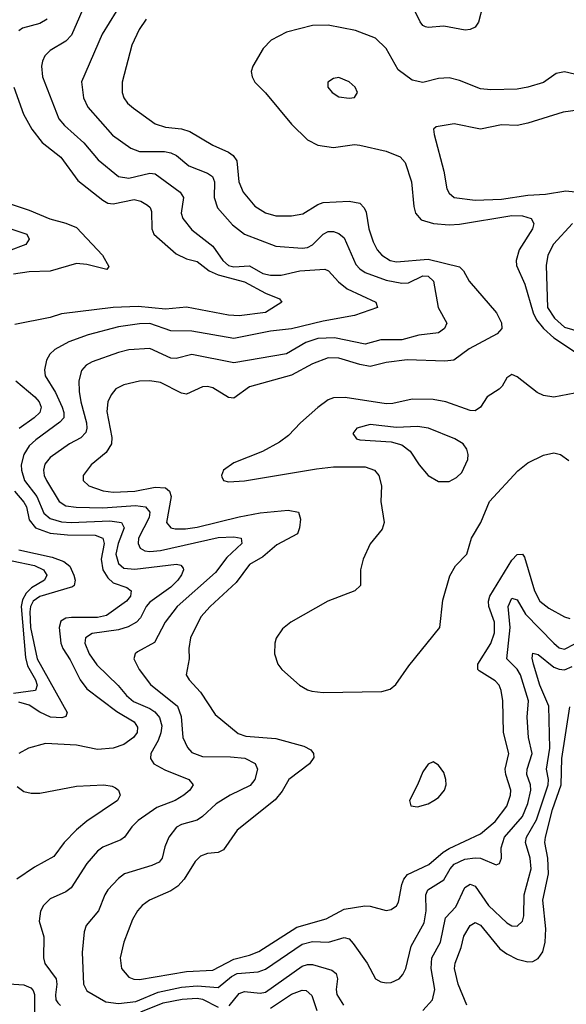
# Model space of a CAD drawing. Header units: inches. Extents: x 1308407 to 1441228, y 959628 to 1036311.
# Tile 651 of 656: x 1410994 to 1413077, y 1003533 to 1007288. Entities that reach past the tile are written whole.
import ezdxf

# ---------------------------------------------------------------- set-up
doc = ezdxf.new("R2010")
doc.units = ezdxf.units.IN
doc.header["$MEASUREMENT"] = 0
doc.layers.add('B4010', color=7, linetype='Continuous')

msp = doc.modelspace()

# ---------------------------------------------------------------- linework, layer by layer
at = {"layer": 'B4010', "color": 5}
for points, elevation in [([(1411251.5, 1007370), (1411191.2, 1007228.8), (1411170, 1007205.9), (1411109.7, 1007170.3), (1411090, 1007149.8), (1411080.1, 1007130), (1411076.6, 1007110), (1411081, 1007070), (1411143, 1006910), (1411164.4, 1006884.4), (1411238.5, 1006818.5), (1411293.3, 1006753.3), (1411370, 1006690.1), (1411410, 1006683.7), (1411490, 1006702.6), (1411510, 1006700.4), (1411605.4, 1006630), (1411618.6, 1006610), (1411609.4, 1006550), (1411615.4, 1006530), (1411650, 1006486.5), (1411730, 1006424.3), (1411767.4, 1006370), (1411789.4, 1006350), (1411810, 1006345.2), (1411870, 1006349.6), (1411919.9, 1006319.9), (1411950, 1006312.9), (1411990, 1006313.7), (1412061.2, 1006330), (1412156.3, 1006336.3), (1412171, 1006330), (1412208.2, 1006288.2), (1412241.7, 1006261.7), (1412350.5, 1006210), (1412357.3, 1006190), (1412270, 1006159.1), (1412150, 1006137.9), (1412029.4, 1006109.4), (1411950, 1006099.4), (1411810, 1006072.3), (1411650, 1006100.1), (1411570, 1006101.5), (1411490, 1006129.5), (1411450, 1006128.3), (1411370, 1006116.3), (1411254.6, 1006085.4), (1411180.8, 1006059.2), (1411128.2, 1006030), (1411108.3, 1006011.7), (1411096.1, 1005990), (1411087.7, 1005952.3), (1411090.8, 1005930), (1411130, 1005865.7), (1411156, 1005810), (1411162.3, 1005790), (1411161.4, 1005770), (1411147.1, 1005752.9), (1411054.7, 1005685.3), (1411030, 1005662.1), (1411009.3, 1005630), (1410999.5, 1005590), (1411000.1, 1005570), (1411011.4, 1005530), (1411058.4, 1005470), (1411086.2, 1005406.2), (1411110, 1005385.1), (1411152.8, 1005372.8), (1411190, 1005370.3), (1411337.1, 1005377.1), (1411382, 1005370), (1411392.1, 1005350), (1411369.2, 1005290), (1411360.7, 1005250), (1411370, 1005213.8), (1411390, 1005196.8), (1411432.1, 1005192.1), (1411591.1, 1005211.1), (1411607.3, 1005207.3), (1411616.3, 1005196.3), (1411618.2, 1005190), (1411610.3, 1005170.2), (1411596.4, 1005150), (1411570, 1005124.2), (1411490, 1005066.1), (1411475.8, 1005050), (1411453.8, 1005006.2), (1411439.3, 1004990), (1411406.9, 1004973.1), (1411370, 1004961.3), (1411270, 1004946.6), (1411244.6, 1004930), (1411242.4, 1004910), (1411258.1, 1004870), (1411288, 1004828), (1411369.1, 1004749.1), (1411400.4, 1004710), (1411428, 1004688), (1411490, 1004661.6), (1411508.3, 1004648.3), (1411526.6, 1004626.6), (1411535.1, 1004595.1), (1411532.1, 1004567.9), (1411521.5, 1004538.5), (1411493.6, 1004490), (1411492.7, 1004470), (1411505.2, 1004450), (1411547.2, 1004427.2), (1411638.4, 1004390), (1411654.9, 1004370), (1411641.7, 1004350), (1411619, 1004330), (1411586, 1004310), (1411516.9, 1004283.1), (1411445.5, 1004234.5), (1411421.6, 1004210), (1411392.8, 1004170), (1411379.7, 1004160.3), (1411310, 1004131.9), (1411290, 1004117.3), (1411249.3, 1004070), (1411190, 1003977.3), (1411170, 1003962.3), (1411110, 1003935.4), (1411084.2, 1003910), (1411072.4, 1003887.6), (1411068.4, 1003850), (1411085.8, 1003790), (1411084.8, 1003710), (1411089, 1003689), (1411132.8, 1003630), (1411135.1, 1003610), (1411129.7, 1003569.7), (1411131.3, 1003550), (1411138.5, 1003538.5), (1411148.8, 1003528.8)], 2640), ([(1412758.4, 1007341.6), (1412742, 1007278), (1412730, 1007259.8), (1412710.1, 1007249.9), (1412691.7, 1007248.3), (1412610, 1007263), (1412550, 1007257.9), (1412541, 1007261), (1412530, 1007266), (1412519.8, 1007279.8), (1412480.1, 1007360.1)], 2680), ([(1411361.2, 1007318.8), (1411308, 1007232), (1411229.4, 1007050.6), (1411236.8, 1006990), (1411253.9, 1006953.9), (1411347.9, 1006847.9), (1411417.3, 1006797.3), (1411450, 1006785.5), (1411545.7, 1006785.7), (1411570, 1006780.3), (1411590.9, 1006770), (1411638, 1006730), (1411710, 1006702), (1411728.3, 1006690), (1411735.7, 1006670), (1411734.3, 1006610), (1411748.1, 1006570), (1411805.2, 1006505.2), (1411850.1, 1006470.1), (1411970, 1006423.7), (1412070, 1006417), (1412090, 1006418.4), (1412110, 1006429.5), (1412150, 1006469.4), (1412170, 1006479.8), (1412190, 1006479.7), (1412210, 1006472.1), (1412230, 1006455.5), (1412274.8, 1006354.8), (1412290, 1006337.2), (1412310, 1006324.3), (1412390, 1006293.9), (1412450, 1006282.7), (1412475.4, 1006284.6), (1412530, 1006311.6), (1412550.2, 1006310), (1412570.8, 1006290), (1412589.2, 1006190), (1412621.6, 1006130), (1412613.2, 1006110), (1412590, 1006094.1), (1412515.4, 1006084.6), (1412450, 1006066.5), (1412370, 1006066.8), (1412310, 1006050.4), (1412194.1, 1006074.1), (1412130, 1006071.8), (1412083.7, 1006056.3), (1412010, 1006013.9), (1411810, 1005979.5), (1411650, 1006010.9), (1411590, 1005995.8), (1411570, 1005997.3), (1411490, 1006033.3), (1411410, 1006028.7), (1411370, 1006019), (1411270, 1005982.8), (1411247.3, 1005970), (1411229.4, 1005950), (1411219.5, 1005910), (1411220.9, 1005870), (1411226.8, 1005830), (1411248, 1005750), (1411250.1, 1005730), (1411246, 1005714), (1411226.4, 1005693.6), (1411183.2, 1005670), (1411110, 1005618.8), (1411090, 1005593.1), (1411084.2, 1005570), (1411086.3, 1005550), (1411095.9, 1005530), (1411144, 1005450), (1411170, 1005434.3), (1411208.5, 1005428.5), (1411310, 1005426.5), (1411434.7, 1005434.7), (1411473, 1005430), (1411489.5, 1005410), (1411486.9, 1005390), (1411446.7, 1005310), (1411444.8, 1005290), (1411452.6, 1005272.6), (1411470, 1005262.6), (1411490, 1005259.9), (1411530, 1005264.1), (1411750, 1005313.2), (1411810, 1005316.1), (1411837.6, 1005310), (1411840.2, 1005290), (1411783.1, 1005236.9), (1411740.3, 1005179.7), (1411594.4, 1005050), (1411547.8, 1004990), (1411507.5, 1004912.5), (1411442.9, 1004877.1), (1411434, 1004870), (1411428.3, 1004850), (1411448.6, 1004810), (1411492.7, 1004752.7), (1411595, 1004670), (1411609.6, 1004630), (1411615.1, 1004550), (1411632.7, 1004512.7), (1411650, 1004493.8), (1411690, 1004478), (1411797.1, 1004477.1), (1411851.3, 1004471.3), (1411891.2, 1004451.2), (1411899.7, 1004430), (1411889.4, 1004390), (1411872, 1004368), (1411795.8, 1004330), (1411742.6, 1004297.4), (1411690.7, 1004249.3), (1411670, 1004235.8), (1411610, 1004219.1), (1411591.5, 1004208.5), (1411561.6, 1004170), (1411546.8, 1004133.2), (1411536.3, 1004090), (1411524.7, 1004075.3), (1411497.8, 1004062.2), (1411393.1, 1004030), (1411370, 1004012.5), (1411330.1, 1003969.9), (1411317.6, 1003950), (1411293.8, 1003890), (1411246.8, 1003833.2), (1411239, 1003810), (1411232.2, 1003730), (1411236.6, 1003610), (1411250, 1003584.2), (1411322.3, 1003542.3), (1411370, 1003536.1), (1411436.3, 1003543.7), (1411521.2, 1003578.8), (1411610, 1003598.9), (1411670, 1003603.4), (1411750, 1003597), (1411801.1, 1003638.9), (1411822, 1003650), (1411902.7, 1003657.3), (1411930, 1003667), (1412070, 1003762.9), (1412110, 1003772.3), (1412170.4, 1003769.7), (1412230, 1003787.3), (1412250, 1003782.3), (1412265.2, 1003765.2), (1412318.2, 1003690), (1412350.4, 1003630), (1412370, 1003618.5), (1412390, 1003614.4), (1412410, 1003615.8), (1412439.7, 1003630), (1412453.9, 1003646.1), (1412464.8, 1003670), (1412485.8, 1003754.2), (1412535.7, 1003844.3), (1412543.5, 1003890), (1412541.9, 1003950), (1412549.2, 1003970), (1412610, 1004007.8), (1412634, 1004050), (1412650, 1004067.6), (1412690, 1004086.3), (1412730, 1004092.1), (1412750.1, 1004090.1), (1412810, 1004064.9), (1412822.7, 1004070), (1412829.8, 1004090.2), (1412828.7, 1004130), (1412841.8, 1004170), (1412910.2, 1004249.8), (1412930, 1004298.2), (1412942.1, 1004350), (1412941.1, 1004370), (1412927.1, 1004410), (1412927.5, 1004430), (1412946.9, 1004490), (1412933.2, 1004550), (1412927.6, 1004627.6), (1412933.3, 1004690), (1412903, 1004790), (1412890, 1004811.4), (1412851, 1004851), (1412863.2, 1004970), (1412855.9, 1005050), (1412870, 1005081.8), (1412890, 1005075.5), (1412921.1, 1005021.1), (1413030, 1004910.7), (1413050, 1004893), (1413070, 1004887.5), (1413110, 1004907.4)], 2660), ([(1411098, 1007290), (1411070, 1007273.1), (1411004.7, 1007255.3), (1410990, 1007245.8)], 2620), ([(1411475.3, 1007290), (1411449.4, 1007250), (1411421.6, 1007190), (1411383.7, 1007050), (1411384.8, 1007010), (1411391.2, 1006990), (1411404.7, 1006970), (1411428, 1006950), (1411510, 1006890.9), (1411550, 1006878.5), (1411610, 1006871.8), (1411641.8, 1006861.8), (1411730, 1006809.5), (1411790, 1006783.1), (1411807.9, 1006770), (1411821.4, 1006750), (1411829.1, 1006670), (1411846, 1006630), (1411890, 1006577.1), (1411930, 1006551.4), (1411970, 1006539.3), (1412030, 1006539.3), (1412072.6, 1006547.4), (1412130, 1006583.1), (1412150, 1006590.5), (1412250, 1006596.3), (1412290, 1006587.8), (1412307.2, 1006570), (1412313.8, 1006553.8), (1412324.7, 1006490), (1412340.3, 1006440.3), (1412356, 1006410), (1412373.7, 1006390), (1412406.2, 1006370), (1412430, 1006363.8), (1412550, 1006374.9), (1412670, 1006345.3), (1412684.8, 1006330), (1412707.3, 1006290), (1412810.8, 1006170), (1412830, 1006132.2), (1412831.8, 1006110), (1412813.7, 1006090), (1412707, 1006033), (1412648, 1005990), (1412614, 1005986), (1412470.7, 1005990.7), (1412390, 1005981.1), (1412330, 1005965.2), (1412290, 1005972.4), (1412210, 1005997), (1412170, 1005997.9), (1412110, 1005975.6), (1412030, 1005932.4), (1411870, 1005888.3), (1411810, 1005844.6), (1411790, 1005846.8), (1411730, 1005883.7), (1411710, 1005889), (1411690, 1005888.2), (1411630, 1005859.8), (1411610, 1005863.2), (1411530, 1005904.2), (1411490, 1005911.1), (1411450, 1005908.7), (1411390, 1005895.3), (1411360.5, 1005879.5), (1411342.5, 1005857.5), (1411330.1, 1005829.9), (1411325.8, 1005794.2), (1411345.3, 1005694.7), (1411343.6, 1005670), (1411323.2, 1005636.8), (1411265.8, 1005590), (1411235.8, 1005550), (1411235.3, 1005530), (1411257, 1005510), (1411311.4, 1005491.4), (1411350, 1005486.6), (1411432, 1005490), (1411510, 1005505), (1411550, 1005502.1), (1411564.7, 1005490), (1411570.8, 1005470), (1411553.4, 1005370), (1411570, 1005350.2), (1411586.3, 1005346.3), (1411626.1, 1005346.1), (1411670, 1005352.8), (1411830, 1005392.3), (1411910, 1005406.8), (1412016.8, 1005416.8), (1412056.5, 1005410), (1412063.4, 1005383.4), (1412060.4, 1005350), (1412052.6, 1005327.4), (1411974.3, 1005285.7), (1411920.7, 1005239.3), (1411869.4, 1005210), (1411818.5, 1005141.5), (1411719.1, 1005050), (1411684.1, 1005010), (1411644.6, 1004930), (1411638.7, 1004890), (1411639.3, 1004850), (1411628.2, 1004790), (1411639.1, 1004770), (1411683.1, 1004723.1), (1411738.7, 1004638.7), (1411826, 1004566), (1411856.1, 1004556.1), (1411970, 1004546.5), (1412077, 1004517), (1412103, 1004503), (1412112.9, 1004490), (1412114.5, 1004474.5), (1412098.6, 1004450), (1412019, 1004390), (1411994.6, 1004345.4), (1411967.2, 1004312.8), (1411823.1, 1004196.9), (1411770, 1004121.5), (1411750, 1004111.9), (1411710, 1004107.9), (1411682.6, 1004097.4), (1411662.6, 1004077.3), (1411620.4, 1004010), (1411596.4, 1003983.6), (1411570, 1003965.9), (1411489, 1003930), (1411460.7, 1003910), (1411442.6, 1003890), (1411423.8, 1003856.2), (1411391, 1003770), (1411376.3, 1003710), (1411381.2, 1003670), (1411410, 1003636.1), (1411428.3, 1003628.3), (1411450, 1003627.2), (1411630, 1003657.9), (1411730, 1003663.8), (1411810, 1003705.6), (1411870, 1003720.1), (1411905.7, 1003734.3), (1412050, 1003826.9), (1412161.2, 1003858.8), (1412230, 1003895.5), (1412309, 1003909), (1412330, 1003907.8), (1412390, 1003890.2), (1412410, 1003894.3), (1412430, 1003908.9), (1412437.9, 1003922.1), (1412449.9, 1003990), (1412457.5, 1004010), (1412472.1, 1004027.9), (1412553.6, 1004066.4), (1412607.2, 1004112.8), (1412630, 1004126.8), (1412750, 1004182.5), (1412806.4, 1004230), (1412850, 1004288.6), (1412864.7, 1004330), (1412866, 1004350), (1412846.4, 1004410), (1412844.5, 1004430), (1412857.5, 1004490), (1412837.2, 1004570), (1412834.5, 1004690), (1412829.2, 1004730), (1412821.3, 1004750), (1412806.5, 1004766.5), (1412744.3, 1004804.3), (1412739.5, 1004810), (1412739.6, 1004830), (1412790, 1004908.7), (1412802.8, 1004950), (1412803.4, 1004990), (1412782.2, 1005050), (1412781, 1005070), (1412786, 1005090), (1412870, 1005226.7), (1412890, 1005248.4), (1412910, 1005250.2), (1412917.8, 1005237.8), (1412955.3, 1005110), (1412976.6, 1005070), (1413010, 1005043.6), (1413070, 1005010.1), (1413090, 1005004.1)], 2680), ([(1413130, 1007075.4), (1413070, 1007088.9), (1413037.8, 1007082.2), (1412990, 1007048.4), (1412930, 1007030.6), (1412890, 1007023.2), (1412790, 1007020.8), (1412750, 1007024), (1412670, 1007055.5), (1412630, 1007065.8), (1412590, 1007063.4), (1412530, 1007048.2), (1412490, 1007057.1), (1412436, 1007096), (1412390, 1007178.4), (1412350, 1007217.7), (1412273.1, 1007246.9), (1412170, 1007266.8), (1412110, 1007265), (1412010, 1007240.7), (1411951.8, 1007210), (1411922, 1007178), (1411882, 1007110), (1411875.6, 1007090), (1411879.6, 1007070), (1411890.3, 1007050), (1411930, 1007008.9), (1412030, 1006889.2), (1412090, 1006830.2), (1412129.5, 1006809.5), (1412190, 1006800.5), (1412270, 1006811.3), (1412290, 1006809), (1412390, 1006786.7), (1412444.2, 1006764.2), (1412462.8, 1006742.8), (1412487.5, 1006670), (1412495.8, 1006575.8), (1412502.2, 1006550), (1412524.3, 1006524.3), (1412570.5, 1006510.5), (1412630, 1006505.3), (1412670, 1006508.1), (1412870, 1006541.1), (1412910, 1006539.4), (1412943.6, 1006530), (1412953.8, 1006510), (1412947.7, 1006490), (1412897.5, 1006410), (1412885.9, 1006370), (1412887.7, 1006350), (1412919.3, 1006279.3), (1412950.3, 1006170), (1412963, 1006143), (1412989.5, 1006109.5), (1413030, 1006074.1), (1413127.5, 1006010)], 2720), ([(1410971.4, 1007030), (1411007.9, 1006927.9), (1411040.1, 1006870), (1411078.8, 1006818.8), (1411150, 1006763.5), (1411214.8, 1006674.8), (1411310, 1006599.1), (1411330, 1006587.8), (1411350, 1006585.5), (1411430, 1006601.8), (1411455.7, 1006595.7), (1411480.8, 1006580.8), (1411491, 1006571), (1411495.9, 1006555.9), (1411497.3, 1006490), (1411505.4, 1006470), (1411590, 1006394.7), (1411630, 1006375.5), (1411670, 1006365.3), (1411715.9, 1006330), (1411750, 1006315.1), (1411850, 1006288.1), (1411930, 1006245.1), (1411983.7, 1006223.7), (1411993.4, 1006210), (1411930, 1006171), (1411830, 1006158.2), (1411790, 1006161.5), (1411630, 1006192), (1411550, 1006184.1), (1411445.7, 1006194.3), (1411350.4, 1006189.6), (1411153.5, 1006166.5), (1411110, 1006152.5), (1410974.5, 1006125.5)], 2620), ([(1413130, 1006943.8), (1413065, 1006935), (1412930, 1006892.9), (1412890, 1006884.7), (1412830, 1006887.4), (1412750, 1006869.8), (1412650, 1006891), (1412581.3, 1006878.7), (1412570.8, 1006870), (1412574, 1006850), (1412610.2, 1006710.2), (1412622.3, 1006642.3), (1412630, 1006626.3), (1412650.1, 1006610.1), (1412730, 1006599.1), (1412830, 1006602.7), (1412930, 1006619.1), (1412997.3, 1006622.7), (1413074.9, 1006634.9), (1413111.4, 1006631.4)], 2740), ([(1410950, 1006588.6), (1411030, 1006561.8), (1411108.4, 1006528.4), (1411170, 1006512.2), (1411210, 1006495.8), (1411308.8, 1006390), (1411333.9, 1006346.1), (1411325.5, 1006334.5), (1411250, 1006354.5), (1411210, 1006358), (1411110, 1006329.4), (1411030, 1006326.3), (1410970, 1006317.2)], 2580), ([(1410952.6, 1006492.6), (1411020.4, 1006470), (1411030, 1006450.8), (1411016.9, 1006430), (1410950, 1006404.5)], 2560), ([(1413100.1, 1006510), (1413027.8, 1006432.2), (1413006.5, 1006390), (1413000.4, 1006350), (1413005.5, 1006190), (1413031.6, 1006150), (1413070, 1006114.7), (1413243.9, 1006063.9)], 2740), ([(1413110, 1005863.2), (1413030, 1005848.6), (1412990, 1005854.7), (1412965.7, 1005865.7), (1412890, 1005925.6), (1412870, 1005934.5), (1412850, 1005921.6), (1412832.6, 1005890), (1412821.1, 1005878.9), (1412775.3, 1005850), (1412750.1, 1005809.9), (1412730, 1005796), (1412710, 1005796.9), (1412618.3, 1005830), (1412570, 1005839.9), (1412490, 1005840.5), (1412415.9, 1005824.1), (1412390, 1005823.2), (1412233.6, 1005846.4), (1412190, 1005845.7), (1412170, 1005838.2), (1412130, 1005808.7), (1412063.7, 1005750), (1412017.9, 1005702.1), (1411983.8, 1005676.2), (1411919, 1005641), (1411810, 1005598), (1411770.3, 1005570), (1411762.3, 1005550), (1411764.1, 1005544.1), (1411770.6, 1005530), (1411790, 1005525), (1411850, 1005528.7), (1412124.6, 1005575.4), (1412190, 1005582), (1412310, 1005582.5), (1412346, 1005570), (1412362.3, 1005550), (1412372.4, 1005510), (1412370.2, 1005450), (1412382.4, 1005370), (1412374.9, 1005345.1), (1412330, 1005289.6), (1412302.9, 1005230), (1412293.2, 1005190), (1412293.1, 1005130), (1412270.8, 1005109.2), (1412168.2, 1005070), (1412027, 1004990), (1411994.8, 1004965.2), (1411971.1, 1004928.9), (1411966, 1004910), (1411965.2, 1004870), (1411978, 1004830), (1411992.8, 1004810), (1412059.6, 1004750), (1412090, 1004732.1), (1412107.3, 1004727.3), (1412150, 1004722), (1412374.4, 1004725.6), (1412405.7, 1004734.3), (1412427.9, 1004752.1), (1412476.7, 1004823.3), (1412594.4, 1004970), (1412605.8, 1005074.2), (1412633.5, 1005166.5), (1412655, 1005205), (1412697.7, 1005250), (1412716, 1005310), (1412751.7, 1005370), (1412784.1, 1005450), (1412892.4, 1005567.6), (1412930, 1005597.3), (1412990, 1005626.7), (1413030, 1005636.1), (1413054.9, 1005630), (1413086.3, 1005606.3)], 2720), ([(1410978.8, 1005910), (1411051.6, 1005850), (1411068.4, 1005830), (1411075.5, 1005810), (1411070, 1005789.9), (1411049.4, 1005770), (1410991.2, 1005728.8)], 2620), ([(1410974.4, 1005490), (1411010, 1005448.5), (1411019.1, 1005430), (1411030, 1005380.1), (1411053.9, 1005350), (1411110, 1005329.8), (1411176.3, 1005323.7), (1411281.8, 1005321.8), (1411311.1, 1005311.1), (1411315, 1005290), (1411303.7, 1005230), (1411310.7, 1005190), (1411330, 1005159), (1411350, 1005139.9), (1411402, 1005122), (1411418.9, 1005110), (1411415.8, 1005090), (1411400.8, 1005070), (1411323.9, 1005016.1), (1411290, 1005007.6), (1411191.4, 1005008.6), (1411170, 1005004.9), (1411150, 1004994), (1411143.8, 1004970), (1411150.8, 1004910), (1411157.5, 1004890), (1411186.5, 1004846.5), (1411223.9, 1004770), (1411250, 1004735.7), (1411363.4, 1004650), (1411429.5, 1004610), (1411443.1, 1004590), (1411441.5, 1004570), (1411426.8, 1004550), (1411390, 1004524.3), (1411350, 1004510.2), (1411290, 1004504.9), (1411210, 1004520.8), (1411091.9, 1004528.1), (1411027.4, 1004510), (1410990.2, 1004490)], 2620), ([(1410990, 1005266.3), (1411118, 1005238), (1411161.4, 1005221.4), (1411184.2, 1005204.2), (1411200.5, 1005170), (1411204.6, 1005150), (1411200.7, 1005130), (1411195.4, 1005124.6), (1411070, 1005088.7), (1411044.9, 1005070), (1411035.4, 1005050), (1411032.3, 1005030), (1411035.1, 1004970), (1411060.8, 1004850), (1411174.1, 1004645.9), (1411169.5, 1004630.5), (1411154.3, 1004625.7), (1411111.4, 1004628.6), (1411070, 1004647.2), (1411030, 1004673.8), (1410990, 1004684.7)], 2580), ([(1410964.7, 1005224.7), (1411050, 1005206.8), (1411084, 1005190), (1411097.3, 1005170), (1411088.3, 1005150), (1411039.1, 1005120.9), (1411018.6, 1005101.4), (1411004.4, 1005075.6), (1410999.7, 1005050), (1411015.4, 1004855.4), (1411023.8, 1004823.8), (1411053.3, 1004770), (1411059.7, 1004750), (1411054, 1004730), (1410970, 1004718.4)], 2560), ([(1412529.8, 1003510), (1412566.6, 1003550), (1412575.9, 1003590), (1412562.4, 1003670), (1412564.9, 1003710), (1412597.1, 1003770), (1412616.7, 1003863.3), (1412655.8, 1003904.2), (1412690, 1003979), (1412710, 1003991.4), (1412730, 1003984), (1412780.9, 1003910), (1412850, 1003844.1), (1412870, 1003832.2), (1412890, 1003831.5), (1412910, 1003850.5), (1412914.7, 1003870), (1412916.3, 1003950), (1412942.9, 1004050), (1412939.3, 1004090), (1412921.2, 1004150), (1412925.4, 1004170), (1412963.6, 1004236.4), (1413007.9, 1004370), (1413009, 1004390), (1413002, 1004430), (1413014.1, 1004510), (1413010.2, 1004670), (1412976.5, 1004750), (1412951.9, 1004830), (1412947.3, 1004852.7), (1412950, 1004871.5), (1412970, 1004866.4), (1413030, 1004818.4), (1413050, 1004810.5), (1413070, 1004808.8), (1413098.8, 1004821.2)], 2640), ([(1412697.8, 1003530), (1412665.1, 1003610), (1412651.2, 1003670), (1412653.4, 1003690), (1412676.6, 1003750), (1412686.9, 1003793.1), (1412710, 1003833.5), (1412730, 1003845.5), (1412750, 1003835.3), (1412824.1, 1003744.1), (1412850, 1003725), (1412890, 1003705.2), (1412930, 1003694.8), (1412950, 1003696.6), (1412970, 1003707.1), (1412987.4, 1003732.6), (1412996.2, 1003770), (1412999.3, 1003820.7), (1412987.5, 1003930), (1413009, 1004031), (1413006.5, 1004090), (1412995.6, 1004150), (1412997.2, 1004170), (1413024.3, 1004275.7), (1413057.5, 1004370), (1413059.9, 1004470), (1413090, 1004667.3)], 2620), ([(1410984.2, 1004364.2), (1411010, 1004344.4), (1411038, 1004338), (1411070, 1004338.4), (1411210, 1004364.7), (1411314, 1004370), (1411345.5, 1004365.5), (1411358.8, 1004358.8), (1411370.3, 1004350), (1411376.9, 1004330), (1411366, 1004310), (1411250, 1004231.9), (1411210, 1004198.5), (1411163.3, 1004150), (1411123.4, 1004096.6), (1411050, 1004056.3), (1410982.4, 1004010)], 2620), ([(1411792.2, 1003527.8), (1411830, 1003574.5), (1411850, 1003581.5), (1411910, 1003575.7), (1411930, 1003579.9), (1412070, 1003678.5), (1412090, 1003685.3), (1412110, 1003684.2), (1412183.7, 1003663.7), (1412200.2, 1003650), (1412205, 1003630), (1412199.3, 1003590), (1412202.2, 1003570), (1412228.1, 1003530)], 2640), ([(1410932.6, 1003612.6), (1411010, 1003607.1), (1411036, 1003596), (1411045.3, 1003585.3), (1411049.7, 1003570), (1411050, 1003498.4)], 2620), ([(1411950, 1003518.3), (1412030, 1003572.2), (1412070, 1003586.8), (1412085.8, 1003585.8), (1412106.6, 1003566.6), (1412125.8, 1003510)], 2620), ([(1411455.8, 1003504.2), (1411540.8, 1003539.2), (1411613.2, 1003553.2), (1411670, 1003556.3), (1411690, 1003552.5), (1411750, 1003522.6)], 2640)]:
    msp.add_lwpolyline(points, dxfattribs=dict(at, elevation=elevation))
for points, elevation in [([(1412210, 1007067), (1412190, 1007063.7), (1412167.7, 1007050), (1412168, 1007030), (1412184, 1007010), (1412210, 1006993.4), (1412250, 1006988.4), (1412269.3, 1006990.7), (1412281.2, 1007010), (1412271.8, 1007030), (1412250, 1007051.3)], 2740), ([(1412330, 1005743.5), (1412279.1, 1005730), (1412263, 1005710), (1412277.3, 1005690), (1412290, 1005685.8), (1412410, 1005678), (1412450, 1005666.7), (1412482.5, 1005642.5), (1412516.5, 1005590), (1412550.5, 1005550), (1412590, 1005527), (1412630, 1005527.2), (1412658, 1005542), (1412678.4, 1005561.6), (1412702, 1005610), (1412703.6, 1005630), (1412697.6, 1005650), (1412684.2, 1005670), (1412651.6, 1005690), (1412552.3, 1005730), (1412510, 1005736.8), (1412430, 1005732.9)], 2740), ([(1412570, 1004457.2), (1412550, 1004449), (1412530, 1004419), (1412510.4, 1004369.6), (1412478.8, 1004310), (1412484.7, 1004290), (1412510, 1004286), (1412550, 1004298), (1412572.7, 1004310), (1412590, 1004321.6), (1412612.6, 1004350), (1412618.9, 1004370), (1412618.3, 1004390), (1412610, 1004417.2), (1412590, 1004445.2)], 2720)]:
    msp.add_lwpolyline(points, close=True, dxfattribs=dict(at, elevation=elevation))

doc.saveas('drawing.dxf')
